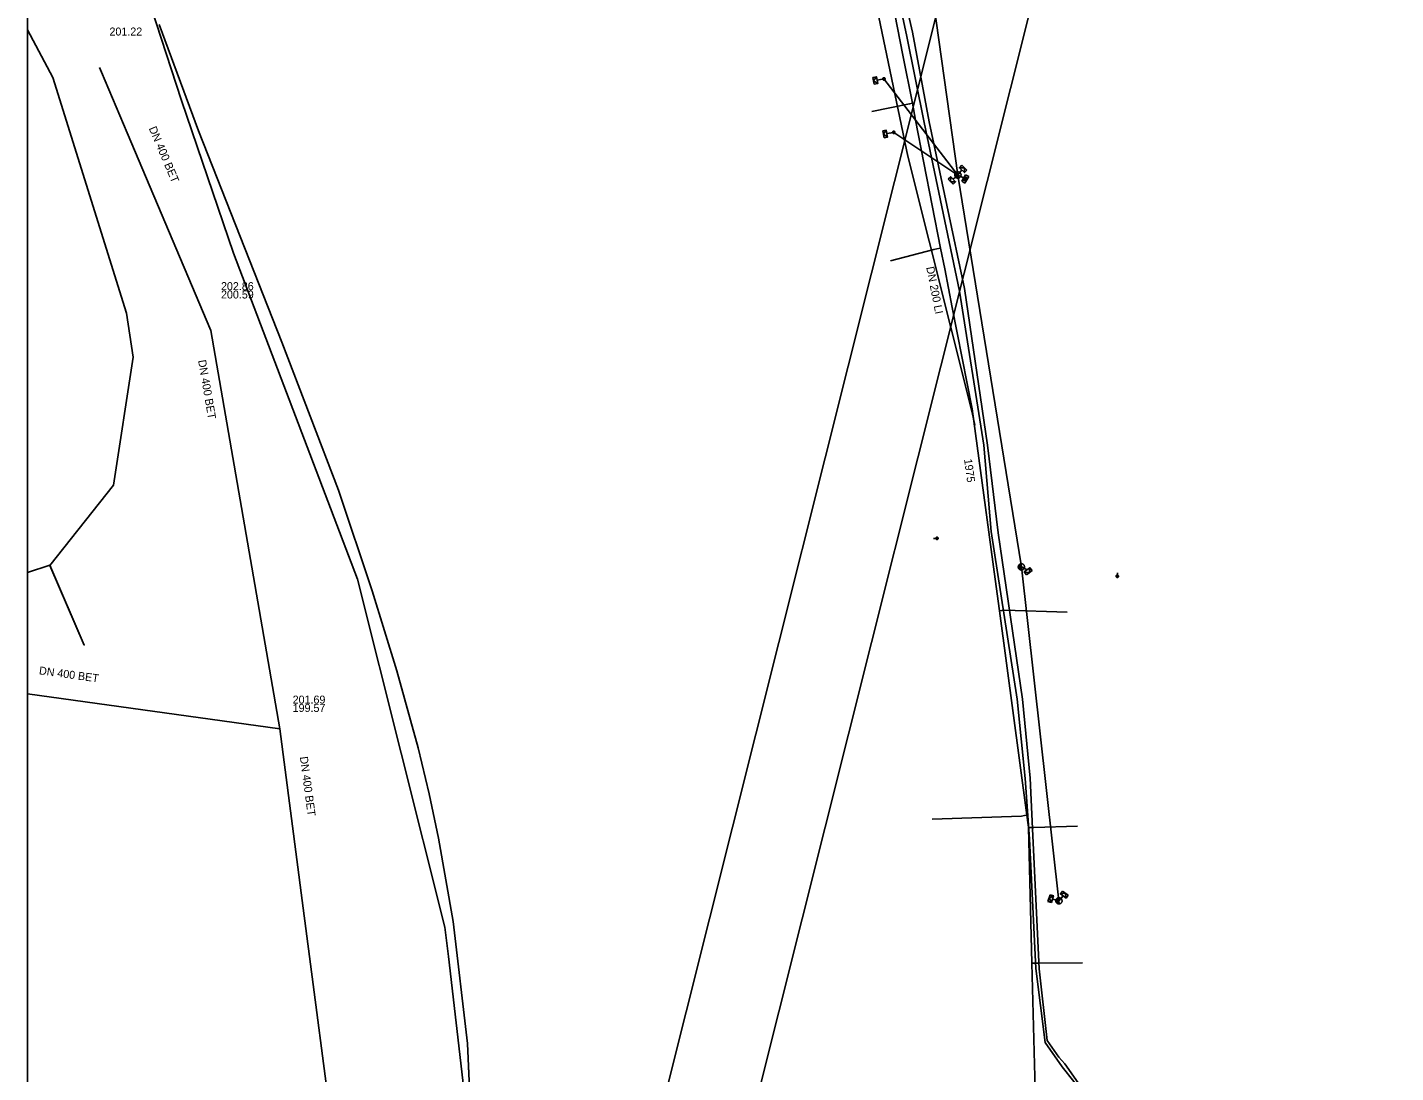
# Model space of a CAD drawing. Extents: x -596024 to -594475, y -1163820 to -1161957.
# Drawn here: x -596024.4 to -595887.6, y -1163178 to -1163073.5 of the extents above; entities that cross this region are included whole.
import ezdxf

# ---------------------------------------------------------------- set-up
doc = ezdxf.new("R2010")
doc.units = 0
for name, color, linetype in [('13', 7, 'Continuous'), ('31', 7, 'Continuous'), ('Vrstva 1', 7, 'Continuous'), ('Vrstva 12', 7, 'Continuous'), ('Vrstva 13', 7, 'Continuous'), ('Vrstva 15', 7, 'Continuous'), ('Vrstva 25', 7, 'Continuous'), ('Vrstva 28', 7, 'Continuous'), ('Vrstva 4', 7, 'Continuous'), ('Vrstva 42', 7, 'Continuous'), ('Vrstva 43', 7, 'Continuous'), ('Vrstva 44', 7, 'Continuous'), ('Vrstva 51', 7, 'Continuous'), ('Vrstva 53', 7, 'Continuous'), ('Vrstva 55', 7, 'Continuous'), ('Vrstva 63', 7, 'Continuous'), ('Vrstva 9', 7, 'Continuous')]:
    doc.layers.add(name, color=color, linetype=linetype)

# ---------------------------------------------------------------- blocks, each defined once
blk = doc.blocks.new('NN630')
at = {"layer": '31'}
for points in [[(-0.003, -0.7), (-0.703, 0)], [(-0.703, -0.7), (-0.703, 0), (0.697, 0), (0.697, -0.7)], [(-0.003, -0.7), (0.697, 0)], [(-0.703, -0.7), (0.697, -0.7)]]:
    blk.add_lwpolyline(points, dxfattribs=at)
blk = doc.blocks.new('NN500')
at = {"layer": '13'}
for points in [[(-0.001, -0.235), (0.023, -0.234), (0.048, -0.23), (0.071, -0.224), (0.094, -0.215), (0.116, -0.204), (0.137, -0.191), (0.156, -0.175), (0.173, -0.158), (0.189, -0.139), (0.202, -0.118), (0.213, -0.096), (0.222, -0.073), (0.229, -0.049), (0.232, -0.025), (0.234, 0), (0.232, 0.024), (0.229, 0.048), (0.222, 0.072), (0.213, 0.095), (0.202, 0.117), (0.189, 0.138), (0.173, 0.157), (0.156, 0.174), (0.137, 0.19), (0.116, 0.203), (0.094, 0.214), (0.071, 0.223), (0.048, 0.229), (0.023, 0.233), (-0.001, 0.235), (-0.026, 0.233), (-0.05, 0.229), (-0.074, 0.223), (-0.097, 0.214), (-0.119, 0.203), (-0.139, 0.19), (-0.158, 0.174), (-0.176, 0.157), (-0.191, 0.138), (-0.205, 0.117), (-0.216, 0.095), (-0.225, 0.072), (-0.231, 0.048), (-0.235, 0.024), (-0.236, 0), (-0.235, -0.025), (-0.231, -0.049), (-0.225, -0.073), (-0.216, -0.096), (-0.205, -0.118), (-0.191, -0.139), (-0.176, -0.158), (-0.158, -0.175), (-0.139, -0.191), (-0.119, -0.204), (-0.097, -0.215), (-0.074, -0.224), (-0.05, -0.23), (-0.026, -0.234), (-0.001, -0.235)], [(-0.001, -0.235), (0.023, -0.234), (0.048, -0.23), (0.071, -0.224), (0.094, -0.215), (0.116, -0.204), (0.137, -0.191), (0.156, -0.175), (0.173, -0.158), (0.189, -0.139), (0.202, -0.118), (0.213, -0.096), (0.222, -0.073), (0.229, -0.049), (0.232, -0.025), (0.234, 0), (0.232, 0.024), (0.229, 0.048), (0.222, 0.072), (0.213, 0.095), (0.202, 0.117), (0.189, 0.138), (0.173, 0.157), (0.156, 0.174), (0.137, 0.19), (0.116, 0.203), (0.094, 0.214), (0.071, 0.223), (0.048, 0.229), (0.023, 0.233), (-0.001, 0.235), (-0.026, 0.233), (-0.05, 0.229), (-0.074, 0.223), (-0.097, 0.214), (-0.119, 0.203), (-0.139, 0.19), (-0.158, 0.174), (-0.176, 0.157), (-0.191, 0.138), (-0.205, 0.117), (-0.216, 0.095), (-0.225, 0.072), (-0.231, 0.048), (-0.235, 0.024), (-0.236, 0), (-0.235, -0.025), (-0.231, -0.049), (-0.225, -0.073), (-0.216, -0.096), (-0.205, -0.118), (-0.191, -0.139), (-0.176, -0.158), (-0.158, -0.175), (-0.139, -0.191), (-0.119, -0.204), (-0.097, -0.215), (-0.074, -0.224), (-0.05, -0.23), (-0.026, -0.234), (-0.001, -0.235)], [(-0.001, -0.206), (0.02, -0.205), (0.041, -0.201), (0.062, -0.196), (0.082, -0.188), (0.101, -0.178), (0.12, -0.167), (0.136, -0.153), (0.151, -0.138), (0.165, -0.121), (0.177, -0.103), (0.186, -0.084), (0.194, -0.064), (0.2, -0.043), (0.203, -0.022), (0.204, 0), (0.203, 0.021), (0.2, 0.042), (0.194, 0.063), (0.186, 0.083), (0.177, 0.102), (0.165, 0.12), (0.151, 0.137), (0.136, 0.152), (0.12, 0.166), (0.101, 0.177), (0.082, 0.187), (0.062, 0.195), (0.041, 0.2), (0.02, 0.204), (-0.001, 0.205), (-0.023, 0.204), (-0.044, 0.2), (-0.065, 0.195), (-0.085, 0.187), (-0.104, 0.177), (-0.122, 0.166), (-0.139, 0.152), (-0.154, 0.137), (-0.167, 0.12), (-0.179, 0.102), (-0.189, 0.083), (-0.197, 0.063), (-0.202, 0.042), (-0.205, 0.021), (-0.207, 0), (-0.205, -0.022), (-0.202, -0.043), (-0.197, -0.064), (-0.189, -0.084), (-0.179, -0.103), (-0.167, -0.121), (-0.154, -0.138), (-0.139, -0.153), (-0.122, -0.167), (-0.104, -0.178), (-0.085, -0.188), (-0.065, -0.196), (-0.044, -0.201), (-0.023, -0.205), (-0.001, -0.206)], [(-0.001, -0.176), (0.017, -0.175), (0.035, -0.172), (0.053, -0.168), (0.07, -0.161), (0.087, -0.153), (0.102, -0.143), (0.116, -0.131), (0.129, -0.118), (0.141, -0.104), (0.151, -0.088), (0.159, -0.072), (0.166, -0.055), (0.171, -0.037), (0.174, -0.019), (0.175, 0), (0.174, 0.018), (0.171, 0.036), (0.166, 0.054), (0.159, 0.071), (0.151, 0.087), (0.141, 0.103), (0.129, 0.117), (0.116, 0.13), (0.102, 0.142), (0.087, 0.152), (0.07, 0.16), (0.053, 0.167), (0.035, 0.172), (0.017, 0.174), (-0.001, 0.175), (-0.02, 0.174), (-0.038, 0.172), (-0.056, 0.167), (-0.073, 0.16), (-0.089, 0.152), (-0.105, 0.142), (-0.119, 0.13), (-0.132, 0.117), (-0.143, 0.103), (-0.153, 0.087), (-0.162, 0.071), (-0.168, 0.054), (-0.173, 0.036), (-0.176, 0.018), (-0.177, 0), (-0.176, -0.019), (-0.173, -0.037), (-0.168, -0.055), (-0.162, -0.072), (-0.153, -0.088), (-0.143, -0.104), (-0.132, -0.118), (-0.119, -0.131), (-0.105, -0.143), (-0.089, -0.153), (-0.073, -0.161), (-0.056, -0.168), (-0.038, -0.172), (-0.02, -0.175), (-0.001, -0.176)], [(-0.001, -0.147), (0.014, -0.146), (0.029, -0.143), (0.044, -0.139), (0.058, -0.134), (0.072, -0.127), (0.085, -0.119), (0.097, -0.109), (0.107, -0.098), (0.117, -0.086), (0.125, -0.073), (0.132, -0.06), (0.138, -0.046), (0.142, -0.031), (0.144, -0.016), (0.145, 0), (0.144, 0.015), (0.142, 0.03), (0.138, 0.045), (0.132, 0.059), (0.125, 0.073), (0.117, 0.086), (0.107, 0.097), (0.097, 0.108), (0.085, 0.118), (0.072, 0.126), (0.058, 0.133), (0.044, 0.139), (0.029, 0.143), (0.014, 0.145), (-0.001, 0.146), (-0.017, 0.145), (-0.032, 0.143), (-0.046, 0.139), (-0.061, 0.133), (-0.074, 0.126), (-0.087, 0.118), (-0.099, 0.108), (-0.11, 0.097), (-0.119, 0.086), (-0.128, 0.073), (-0.135, 0.059), (-0.14, 0.045), (-0.144, 0.03), (-0.147, 0.015), (-0.147, 0), (-0.147, -0.016), (-0.144, -0.031), (-0.14, -0.046), (-0.135, -0.06), (-0.128, -0.073), (-0.119, -0.086), (-0.11, -0.098), (-0.099, -0.109), (-0.087, -0.119), (-0.074, -0.127), (-0.061, -0.134), (-0.046, -0.139), (-0.032, -0.143), (-0.017, -0.146), (-0.001, -0.147)], [(-0.001, -0.117), (0.011, -0.116), (0.023, -0.114), (0.035, -0.111), (0.046, -0.107), (0.057, -0.101), (0.067, -0.095), (0.077, -0.087), (0.085, -0.078), (0.093, -0.069), (0.1, -0.059), (0.105, -0.048), (0.11, -0.036), (0.113, -0.025), (0.115, -0.013), (0.115, 0), (0.115, 0.012), (0.113, 0.024), (0.11, 0.036), (0.105, 0.047), (0.1, 0.058), (0.093, 0.068), (0.085, 0.078), (0.077, 0.086), (0.067, 0.094), (0.057, 0.101), (0.046, 0.106), (0.035, 0.11), (0.023, 0.114), (0.011, 0.116), (-0.001, 0.116), (-0.013, 0.116), (-0.025, 0.114), (-0.037, 0.11), (-0.049, 0.106), (-0.059, 0.101), (-0.07, 0.094), (-0.079, 0.086), (-0.088, 0.078), (-0.096, 0.068), (-0.102, 0.058), (-0.108, 0.047), (-0.112, 0.036), (-0.115, 0.024), (-0.117, 0.012), (-0.118, 0), (-0.117, -0.013), (-0.115, -0.025), (-0.112, -0.036), (-0.108, -0.048), (-0.102, -0.059), (-0.096, -0.069), (-0.088, -0.078), (-0.079, -0.087), (-0.07, -0.095), (-0.059, -0.101), (-0.049, -0.107), (-0.037, -0.111), (-0.025, -0.114), (-0.013, -0.116), (-0.001, -0.117)], [(-0.001, -0.087), (0.008, -0.087), (0.017, -0.085), (0.026, -0.083), (0.034, -0.08), (0.042, -0.076), (0.05, -0.071), (0.057, -0.065), (0.063, -0.059), (0.069, -0.051), (0.074, -0.044), (0.078, -0.036), (0.081, -0.027), (0.084, -0.019), (0.085, -0.01), (0.086, 0), (0.085, 0.009), (0.084, 0.018), (0.081, 0.026), (0.078, 0.035), (0.074, 0.043), (0.069, 0.051), (0.063, 0.058), (0.057, 0.064), (0.05, 0.07), (0.042, 0.075), (0.034, 0.079), (0.026, 0.082), (0.017, 0.085), (0.008, 0.086), (-0.001, 0.087), (-0.01, 0.086), (-0.019, 0.085), (-0.028, 0.082), (-0.037, 0.079), (-0.045, 0.075), (-0.052, 0.07), (-0.059, 0.064), (-0.066, 0.058), (-0.072, 0.051), (-0.077, 0.043), (-0.081, 0.035), (-0.084, 0.026), (-0.086, 0.018), (-0.088, 0.009), (-0.088, 0), (-0.088, -0.01), (-0.086, -0.019), (-0.084, -0.027), (-0.081, -0.036), (-0.077, -0.044), (-0.072, -0.052), (-0.066, -0.059), (-0.059, -0.065), (-0.052, -0.071), (-0.045, -0.076), (-0.037, -0.08), (-0.028, -0.083), (-0.019, -0.085), (-0.01, -0.087), (-0.001, -0.087)], [(-0.001, -0.058), (0.005, -0.057), (0.011, -0.056), (0.016, -0.055), (0.022, -0.053), (0.027, -0.05), (0.032, -0.047), (0.037, -0.043), (0.041, -0.039), (0.045, -0.034), (0.048, -0.029), (0.051, -0.024), (0.053, -0.018), (0.055, -0.012), (0.056, -0.006), (0.056, 0), (0.056, 0.006), (0.055, 0.011), (0.053, 0.017), (0.051, 0.023), (0.048, 0.028), (0.045, 0.033), (0.041, 0.038), (0.037, 0.042), (0.032, 0.046), (0.027, 0.049), (0.022, 0.052), (0.016, 0.054), (0.011, 0.056), (0.005, 0.057), (-0.001, 0.057), (-0.007, 0.057), (-0.013, 0.056), (-0.019, 0.054), (-0.025, 0.052), (-0.03, 0.049), (-0.035, 0.046), (-0.04, 0.042), (-0.044, 0.038), (-0.048, 0.033), (-0.051, 0.028), (-0.054, 0.023), (-0.056, 0.017), (-0.057, 0.011), (-0.058, 0.006), (-0.059, 0), (-0.058, -0.006), (-0.057, -0.012), (-0.056, -0.018), (-0.054, -0.024), (-0.051, -0.029), (-0.048, -0.034), (-0.044, -0.039), (-0.04, -0.043), (-0.035, -0.047), (-0.03, -0.05), (-0.025, -0.053), (-0.019, -0.055), (-0.013, -0.056), (-0.007, -0.057), (-0.001, -0.058)], [(-0.001, -0.028), (0.002, -0.028), (0.005, -0.028), (0.007, -0.027), (0.01, -0.026), (0.013, -0.024), (0.015, -0.023), (0.017, -0.021), (0.019, -0.019), (0.021, -0.017), (0.023, -0.014), (0.024, -0.012), (0.025, -0.009), (0.026, -0.006), (0.026, -0.003), (0.027, 0), (0.026, 0.002), (0.026, 0.005), (0.025, 0.008), (0.024, 0.011), (0.023, 0.013), (0.021, 0.016), (0.019, 0.018), (0.017, 0.02), (0.015, 0.022), (0.013, 0.024), (0.01, 0.025), (0.007, 0.026), (0.005, 0.027), (0.002, 0.027), (-0.001, 0.027), (-0.004, 0.027), (-0.007, 0.027), (-0.01, 0.026), (-0.012, 0.025), (-0.015, 0.024), (-0.018, 0.022), (-0.02, 0.02), (-0.022, 0.018), (-0.024, 0.016), (-0.025, 0.013), (-0.027, 0.011), (-0.028, 0.008), (-0.028, 0.005), (-0.029, 0.002), (-0.029, 0), (-0.029, -0.003), (-0.028, -0.006), (-0.028, -0.009), (-0.027, -0.012), (-0.025, -0.014), (-0.024, -0.017), (-0.022, -0.019), (-0.02, -0.021), (-0.018, -0.023), (-0.015, -0.024), (-0.012, -0.026), (-0.01, -0.027), (-0.007, -0.028), (-0.004, -0.028), (-0.001, -0.028)], [(0.234, 0), (0.704, 0)]]:
    blk.add_lwpolyline(points, dxfattribs=at)
blk = doc.blocks.new('NN440')
at = {"layer": '13'}
for points in [[(-0.631, 0), (0.629, 0)], [(0.631, -0.004), (0.627, 0.062), (0.617, 0.127), (0.6, 0.191), (0.577, 0.252), (0.547, 0.311), (0.511, 0.366), (0.469, 0.417), (0.423, 0.464), (0.371, 0.505), (0.316, 0.542), (0.257, 0.571), (0.196, 0.595), (0.132, 0.612), (0.067, 0.622), (0.001, 0.626), (-0.065, 0.622), (-0.13, 0.612), (-0.194, 0.595), (-0.255, 0.571), (-0.314, 0.542), (-0.369, 0.505), (-0.42, 0.464), (-0.467, 0.417), (-0.509, 0.366), (-0.544, 0.311), (-0.574, 0.252), (-0.598, 0.191), (-0.615, 0.127), (-0.626, 0.062), (-0.629, -0.004), (-0.626, -0.07), (-0.615, -0.135), (-0.598, -0.199), (-0.574, -0.26), (-0.544, -0.319), (-0.509, -0.374), (-0.467, -0.426), (-0.42, -0.472), (-0.369, -0.514), (-0.314, -0.55), (-0.255, -0.58), (-0.194, -0.603), (-0.13, -0.62), (-0.065, -0.631), (0.001, -0.634), (0.067, -0.631), (0.132, -0.62), (0.196, -0.603), (0.257, -0.58), (0.316, -0.55), (0.371, -0.514), (0.423, -0.472), (0.469, -0.426), (0.511, -0.374), (0.547, -0.319), (0.577, -0.26), (0.6, -0.199), (0.617, -0.135), (0.627, -0.07), (0.631, -0.004)], [(-0.601, -0.177), (0.57, -0.177)], [(-0.513, -0.325), (0.501, -0.325)], [(-0.375, -0.473), (0.353, -0.473)]]:
    blk.add_lwpolyline(points, dxfattribs=at)
blk = doc.blocks.new('NN620')
at = {"layer": 'Vrstva 28'}
for points in [[(0.752, 0.004), (-0.748, 0.004)], [(-0.748, 0.004), (-0.748, -0.746)], [(0.752, -0.746), (0.752, 0.004)], [(-0.748, -0.746), (0.752, -0.746)], [(0.368, -0.18), (-0.376, -0.18)], [(-0.376, -0.18), (-0.376, -0.558)], [(-0.376, -0.558), (0.368, -0.558)], [(0.321, -0.227), (-0.329, -0.227)], [(-0.329, -0.227), (-0.329, -0.51)], [(-0.329, -0.51), (0.321, -0.51)], [(0.274, -0.274), (-0.281, -0.274)], [(-0.281, -0.274), (-0.281, -0.463)], [(-0.281, -0.463), (0.274, -0.463)], [(0.227, -0.321), (-0.234, -0.321)], [(-0.234, -0.321), (-0.234, -0.416)], [(-0.234, -0.416), (0.227, -0.416)], [(-0.193, -0.369), (0.185, -0.369)], [(0.227, -0.416), (0.227, -0.321)], [(0.274, -0.463), (0.274, -0.274)], [(0.321, -0.51), (0.321, -0.227)], [(0.368, -0.558), (0.368, -0.18)]]:
    blk.add_lwpolyline(points, dxfattribs=at)

msp = doc.modelspace()

# ---------------------------------------------------------------- linework, layer by layer
at = {"layer": 'Vrstva 1'}
msp.add_line((-596024.42, -1163140.095), (-595999.18, -1163143.58), dxfattribs=at)
at = {"layer": 'Vrstva 13'}
for points in [[(-595943.861, -1163033.583), (-595941.211, -1163054.129), (-595939.829, -1163061.203), (-595936.882, -1163076.261), (-595935.921, -1163081.066), (-595935.614, -1163082.742), (-595933.108, -1163095.552), (-595932.702, -1163097.629), (-595931.946, -1163101.496), (-595929.965, -1163111.621), (-595928.465, -1163122.715), (-595927.664, -1163128.642), (-595927.236, -1163131.808), (-595924.474, -1163152.235), (-595924.345, -1163153.186), (-595924.338, -1163153.466), (-595923.981, -1163167.016), (-595923.715, -1163177.124), (-595923.62, -1163180.75), (-595927.12, -1163185.98), (-595927.945, -1163187.213)], [(-595935.921, -1163081.066), (-595936.218, -1163081.126), (-595939.997, -1163081.881)], [(-595933.108, -1163095.552), (-595933.488, -1163095.627), (-595933.785, -1163095.684), (-595938.125, -1163096.828)], [(-595927.236, -1163131.808), (-595926.982, -1163131.774), (-595926.691, -1163131.735), (-595920.449, -1163131.934)], [(-595924.474, -1163152.235), (-595924.716, -1163152.268), (-595925.019, -1163152.309), (-595933.959, -1163152.633)], [(-595924.338, -1163153.466), (-595924.117, -1163153.46), (-595923.788, -1163153.452), (-595919.432, -1163153.304)], [(-595923.981, -1163167.016), (-595923.545, -1163167.004), (-595923.33, -1163166.999), (-595918.929, -1163166.972)]]:
    msp.add_lwpolyline(points, dxfattribs=at)
at = {"layer": 'Vrstva 25'}
for p, q in [((-596011.229, -1163073.182), (-596007.302, -1163083.82)), ((-596007.302, -1163083.82), (-595998.991, -1163104.939)), ((-595998.991, -1163104.939), (-595993.321, -1163119.739)), ((-595993.321, -1163119.739), (-595989.933, -1163129.814)), ((-595989.933, -1163129.814), (-595987.494, -1163137.789)), ((-595987.494, -1163137.789), (-595985.359, -1163145.5)), ((-595985.359, -1163145.5), (-595984.26, -1163150.098)), ((-595984.26, -1163150.098), (-595983.305, -1163154.512)), ((-595983.305, -1163154.512), (-595981.847, -1163162.859)), ((-595981.847, -1163162.859), (-595980.405, -1163175.057)), ((-595980.405, -1163175.057), (-595980.054, -1163183.33))]:
    msp.add_line(p, q, dxfattribs=at)
msp.add_lwpolyline([(-596011.229, -1163073.182), (-596007.302, -1163083.82), (-595998.991, -1163104.939), (-595993.321, -1163119.739), (-595989.933, -1163129.814), (-595987.494, -1163137.789), (-595985.359, -1163145.5), (-595984.26, -1163150.098), (-595983.305, -1163154.512), (-595981.847, -1163162.859), (-595980.405, -1163175.057), (-595980.054, -1163183.33)], dxfattribs=at)
at = {"layer": 'Vrstva 42'}
for points in [[(-595931.38, -1163088.24), (-595931.857, -1163088.664)], [(-595931.38, -1163088.24), (-595930.812, -1163088.535)]]:
    msp.add_lwpolyline(points, dxfattribs=at)
at = {"layer": 'Vrstva 44'}
for points in [[(-595918.42, -1163180.3), (-595920.68, -1163177.07), (-595921.3, -1163176.41), (-595922.44, -1163174.75), (-595923.25, -1163167.58), (-595923.89, -1163154.28), (-595924.14, -1163148.51), (-595924.92, -1163140.64), (-595927.36, -1163124), (-595928.41, -1163115.24), (-595930.73, -1163099.58), (-595934.27, -1163082.93), (-595935.91, -1163073.95), (-595937.77, -1163065.86), (-595939.48, -1163055.14), (-595939.79, -1163042.87), (-595939.3, -1163040.41), (-595938.72, -1163038.98), (-595937.12, -1163037.18), (-595936.21, -1163036.35), (-595935.843, -1163036.088), (-595935.577, -1163035.665)], [(-595918.61, -1163180.32), (-595920.97, -1163177.39), (-595922.65, -1163174.95), (-595923.59, -1163167.55), (-595924.22, -1163154.59), (-595924.67, -1163148.56), (-595925.45, -1163140.63), (-595928.04, -1163123.87), (-595928.8, -1163115.24), (-595931.22, -1163099.86), (-595934.77, -1163083), (-595936.52, -1163074.22), (-595938.29, -1163065.98), (-595939.71, -1163055.15), (-595940.06, -1163042.82), (-595939.64, -1163040.6), (-595938.94, -1163038.86), (-595938.133, -1163037.495)]]:
    msp.add_lwpolyline(points, dxfattribs=at)
at = {"layer": 'Vrstva 51'}
for points in [[(-595942.09, -1163026.74), (-595941.542, -1163029.367), (-595935.761, -1163057.13), (-595931.38, -1163088.24)], [(-595931.38, -1163088.24), (-595938.772, -1163078.635), (-595939.466, -1163078.763)], [(-595931.38, -1163088.24), (-595937.791, -1163083.98), (-595938.484, -1163084.107)], [(-595931.38, -1163088.24), (-595930.977, -1163087.73)], [(-595931.38, -1163088.24), (-595925.03, -1163127.41), (-595921.28, -1163160.78)], [(-595925.03, -1163127.41), (-595924.456, -1163127.705)], [(-595921.279, -1163160.78), (-595921.936, -1163160.607)], [(-595921.279, -1163160.78), (-595920.854, -1163160.293)]]:
    msp.add_lwpolyline(points, dxfattribs=at)
at = {"layer": 'Vrstva 53'}
for points in [[(-595572.134, -1161956.88), (-595575.79, -1161971.945), (-595658.589, -1162190.655), (-595764.939, -1162400.629), (-596024.42, -1163434.226)], [(-596024.42, -1163471.17), (-595756.347, -1162403.195), (-595650.396, -1162193.993), (-595567.188, -1161974.243), (-595562.97, -1161956.88)]]:
    msp.add_lwpolyline(points, dxfattribs=at)
at = {"layer": 'Vrstva 55'}
for points in [[(-595947.99, -1163037.47), (-595946.31, -1163038.57), (-595944.62, -1163040.78), (-595943.54, -1163046.72), (-595941.9, -1163059.97), (-595936.4, -1163086.35), (-595929.95, -1163111.99), (-595929.69, -1163113.24)], [(-596024.42, -1163066.479), (-596013.57, -1163067.03), (-596016.079, -1163060.329), (-596013.55, -1163066.86), (-596009.02, -1163080.79), (-596003.82, -1163096.06), (-595991.42, -1163128.644), (-595982.689, -1163163.41), (-595982.3, -1163166.35), (-595978.667, -1163197.753), (-595980.308, -1163202.41), (-595978.69, -1163202.35)], [(-596024.42, -1163073.718), (-596021.86, -1163078.5), (-596014.51, -1163102.048), (-596013.836, -1163106.431), (-596015.82, -1163119.24), (-596022.16, -1163127.27), (-596018.74, -1163135.22), (-596022.16, -1163127.25), (-596024.42, -1163127.963)]]:
    msp.add_lwpolyline(points, dxfattribs=at)
at = {"layer": 'Vrstva 63'}
msp.add_lwpolyline([(-594475.47, -1163820.23), (-596024.42, -1163820.23), (-596024.42, -1161956.88), (-594475.47, -1161956.88)], close=True, dxfattribs=at)
at = {"layer": 'Vrstva 9'}
msp.add_line((-596006.06, -1163103.78), (-595999.18, -1163143.58), dxfattribs=at)
for points in [[(-596017.21, -1163077.5), (-596017.02, -1163077.949), (-596014.438, -1163084.034), (-596006.06, -1163103.78)], [(-595999.18, -1163143.58), (-595996.939, -1163160.759), (-595993.456, -1163187.454)]]:
    msp.add_lwpolyline(points, dxfattribs=at)

# ---------------------------------------------------------------- block references
at = {"layer": 'Vrstva 43'}
for name, p, xscale, yscale, rotation in [('NN630', (-595939.466, -1163078.763), 0.49999999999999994, 0.5000000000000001, -79.00000000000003), ('NN500', (-595938.772, -1163078.635), 0.5000000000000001, 0.5, -169.00000000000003), ('NN630', (-595938.484, -1163084.107), 0.49999999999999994, 0.5000000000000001, -79.00000000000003), ('NN500', (-595937.791, -1163083.98), 0.5000000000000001, 0.5, -169.00000000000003), ('NN630', (-595930.97, -1163087.765), 0.5000000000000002, 0.5000000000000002, 138), ('NN630', (-595931.857, -1163088.664), 0.5, 0.5, -46.00000000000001), ('NN440', (-595931.38, -1163088.24), 0.5, 0.5000000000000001, -82.99999999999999), ('NN620', (-595930.812, -1163088.535), 0.5, 0.5, 59.99999999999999), ('NN500', (-595933.471, -1163124.549), 0.5, 0.5, -175.00000000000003), ('NN440', (-595925.03, -1163127.41), 0.5, 0.5000000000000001, -80.00000000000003), ('NN630', (-595924.456, -1163127.705), 0.5000000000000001, 0.4999999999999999, 36), ('NN500', (-595915.447, -1163128.343), 0.5, 0.5, 85), ('NN630', (-595921.936, -1163160.607), 0.5, 0.49999999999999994, -107.00000000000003), ('NN630', (-595920.854, -1163160.293), 0.5, 0.5, 144), ('NN440', (-595921.279, -1163160.78), 0.5, 0.5000000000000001, -82.99999999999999)]:
    msp.add_blockref(name, p, dxfattribs=dict(at, xscale=xscale, yscale=yscale, rotation=rotation))

# ---------------------------------------------------------------- texts
at = {"layer": 'Vrstva 12'}
for s, p in [('201.22', (-596016.21, -1163074.3)), ('202.86', (-596005.06, -1163099.748)), ('200.59', (-596005.06, -1163100.58)), ('201.69', (-595997.895, -1163141.071)), ('199.57', (-595997.895, -1163141.903))]:
    msp.add_text(s, height=0.8, dxfattribs=at).set_placement(p)
for rotation, p in [(293.01062, (-596012.294, -1163083.578)), (279.83259, (-596007.355, -1163106.78)), (277.59805, (-595997.177, -1163146.405))]:
    msp.add_text('DN 400 BET', height=0.8, rotation=rotation, dxfattribs=at).set_placement(p)
at = {"layer": 'Vrstva 15'}
for s, rotation, p in [('DN 200 LI', 281.09309, (-595934.551, -1163097.466)), ('1975', 277.71264, (-595930.768, -1163116.657))]:
    msp.add_text(s, height=0.8, rotation=rotation, dxfattribs=at).set_placement(p)
at = {"layer": 'Vrstva 4'}
msp.add_text('DN 400 BET', height=0.8, rotation=352.13986, dxfattribs=at).set_placement((-596023.291, -1163138.135))

doc.saveas('drawing.dxf')
